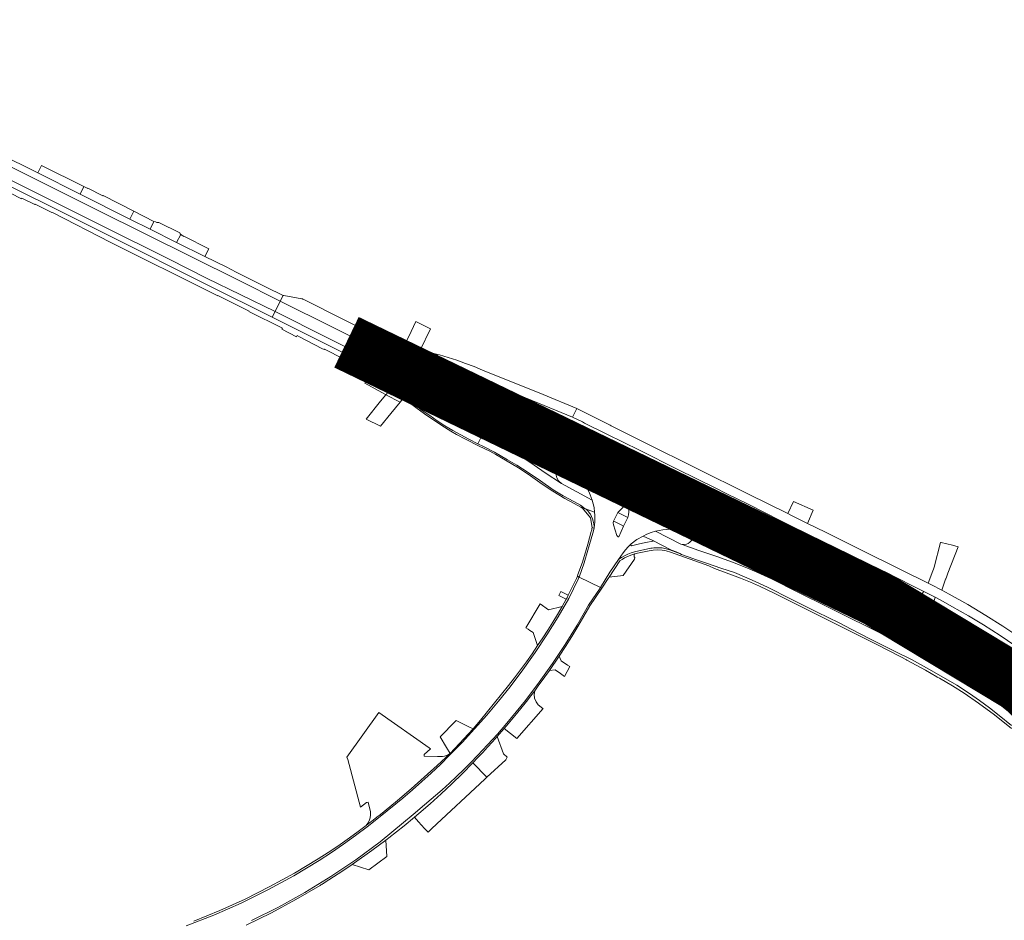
# Model space of a CAD drawing. Header units: metres. Extents: x 166325 to 190320, y 381923 to 404576.
# Tile 644 of 656: x 170882 to 171145, y 400558 to 400798. Entities that reach past the tile are written whole.
import ezdxf

# ---------------------------------------------------------------- set-up
doc = ezdxf.new("R2010")
doc.units = ezdxf.units.M
for name, color, linetype, lineweight in [('B-WE-VH-VERHARDING_ASFALT-GV', 8, 'Continuous', 18), ('B-WE-VH-VERHARDING_BETON-GV', 8, 'Continuous', 18), ('B-WE-VH-VERHARDING_BETONSTRAATSTEEN-GV', 8, 'Continuous', 18), ('B-WE-VH-VERHARDING_N-WEG', 8, 'Continuous', 18), ('B-WE-VH-VERHARDING_STRAATBAKSTEEN-GV', 8, 'Continuous', 18)]:
    doc.layers.add(name, color=color, linetype=linetype, lineweight=lineweight)

msp = doc.modelspace()

# ---------------------------------------------------------------- linework, layer by layer
at = {"layer": 'B-WE-VH-VERHARDING_ASFALT-GV', "flags": 128}
for points in [[(171048.016, 400680.989), (171031.304, 400689.327), (171029.062, 400690.372), (171020.053, 400694.311), (170995.114, 400704.363), (170994.822, 400704.488), (170994.537, 400704.628), (170994.259, 400704.783), (170993.989, 400704.95), (170993.728, 400705.132), (170993.136, 400705.648), (170993.02, 400705.812), (170992.974, 400706.008), (170993.002, 400706.206), (170993.101, 400706.381), (170993.258, 400706.507), (170993.449, 400706.567), (170980.474, 400709.094), (170951.939, 400723.28), (170950.553, 400720.514), (170978.588, 400706.422), (170985.38, 400700.831), (170989.402, 400697.595), (170989.283, 400697.749), (170989.228, 400697.936), (170989.245, 400698.13), (170989.332, 400698.304), (170989.476, 400698.435), (170989.657, 400698.505), (170989.852, 400698.503), (170990.033, 400698.431), (171007.766, 400689.331), (171024.474, 400680.98), (171026.713, 400679.866), (171028.448, 400679.003), (171045.157, 400670.066), (171049.974, 400680.009)], [(170980.043, 400712.93), (170978.828, 400713.456), (170977.632, 400714.027), (170969.249, 400718.22), (170958.088, 400723.802), (170958.012, 400723.834), (170957.935, 400723.861), (170957.856, 400723.883), (170957.775, 400723.901), (170957.694, 400723.914), (170952.925, 400724.796), (170952.766, 400724.816), (170952.698, 400724.81), (170951.939, 400723.28), (170980.474, 400709.094), (170993.449, 400706.567), (170994.041, 400709.058), (170989.365, 400710.209), (170985.123, 400711.252), (170985.114, 400711.252), (170983.793, 400711.62), (170982.527, 400712.011), (170981.277, 400712.448)], [(170950.553, 400720.514), (170949.805, 400718.992), (170969.587, 400709.105), (170974.667, 400706.561), (170974.726, 400706.531), (170974.782, 400706.496), (170974.836, 400706.458), (170974.887, 400706.416), (170974.935, 400706.37), (170976.438, 400705.124), (170982.015, 400700.5), (170985.215, 400697.846), (170986.055, 400697.125), (170987.739, 400695.767), (170989.402, 400697.595), (170985.38, 400700.831), (170978.588, 400706.422)], [(171003.753, 400705.791), (171001.463, 400706.666), (170999.153, 400707.485), (170996.823, 400708.247), (170994.475, 400708.951), (170994.041, 400709.058), (170993.449, 400706.567), (170993.65, 400706.552), (170994.61, 400706.308), (170996.732, 400705.626), (170998.842, 400704.907), (171000.939, 400704.15), (171003.022, 400703.356), (171005.091, 400702.526), (171020.996, 400696.052), (171030.033, 400692.321), (171031.158, 400694.622), (171022.2, 400698.314), (171006.021, 400704.86)], [(170996.286, 400692.87), (170994.227, 400694.193), (170992.201, 400695.566), (170990.21, 400696.99), (170990.168, 400696.93), (170989.402, 400697.595), (170987.739, 400695.767), (170987.955, 400695.593), (170989.898, 400694.115), (170991.881, 400692.692), (170993.903, 400691.326), (170995.963, 400690.017), (170998.059, 400688.766), (171000.189, 400687.574), (171002.352, 400686.443), (171004.732, 400685.141), (171005.925, 400687.47), (171002.654, 400689.218), (171000.501, 400690.382), (170998.378, 400691.6)], [(171032.611, 400684.529), (171037.291, 400680.202), (171037.399, 400680.072), (171037.47, 400679.931), (171037.539, 400679.806), (171037.559, 400679.558), (171037.518, 400679.278), (171037.316, 400678.933), (171037.037, 400678.764), (171036.631, 400678.788), (171028.216, 400682.939), (171025.964, 400684.05), (171011.507, 400691.373), (171011.289, 400691.517), (171011.113, 400691.711), (171010.992, 400691.943), (171010.932, 400692.198), (171010.938, 400692.46), (171011.01, 400692.712), (171011.161, 400693.043), (171011.288, 400693.273), (171011.472, 400693.462), (171011.699, 400693.595), (171011.953, 400693.664), (171012.217, 400693.663), (171012.47, 400693.593), (171023.616, 400689.145), (171026.363, 400687.988), (171027.617, 400687.378), (171029.87, 400686.252), (171030.376, 400685.979), (171030.683, 400685.81), (171031.034, 400685.617), (171031.778, 400685.138), (171032.234, 400684.813)], [(171042.947, 400655.163), (171043.563, 400656.028), (171044.225, 400656.86), (171044.93, 400657.655), (171045.676, 400658.412), (171047.196, 400659.598), (171048.943, 400660.494), (171049.941, 400661.011), (171051.036, 400661.483), (171052.244, 400661.789), (171054.19, 400662.148), (171056.339, 400662.358), (171058.263, 400662.213), (171060.121, 400661.761), (171061.499, 400661.325), (171045.157, 400670.066), (171028.448, 400679.003), (171029.916, 400678.046), (171030.806, 400677.321), (171031.518, 400676.68), (171032.222, 400675.881), (171033.134, 400674.667), (171033.884, 400673.386), (171034.396, 400672.419), (171034.731, 400671.551), (171035.265, 400670.147), (171035.86, 400668.132), (171035.907, 400666.92), (171035.985, 400666.065), (171036.016, 400665.208), (171036, 400664.35), (171035.937, 400663.494), (171035.828, 400662.643), (171035.449, 400661.296), (171034.17, 400656.738), (171033.151, 400653.413), (171031.801, 400649.572), (171037.502, 400646.761), (171040.051, 400650.845), (171042.377, 400654.266)], [(171041.013, 400664.503), (171042.12, 400666.792), (171043.489, 400668.128), (171043.896, 400668.348), (171044.066, 400668.383), (171044.343, 400668.353), (171044.624, 400668.262), (171044.805, 400668.109), (171044.956, 400667.884), (171045.095, 400667.566), (171045.066, 400666.955), (171044.991, 400666.231), (171044.849, 400665.523), (171043.694, 400663.15), (171042.418, 400660.282), (171042.285, 400660.315), (171042.162, 400660.374), (171042.053, 400660.457), (171041.963, 400660.56), (171041.895, 400660.679), (171040.976, 400663.52), (171040.937, 400664.048)], [(171064.857, 400664.773), (171057.481, 400668.447), (171057.302, 400668.59), (171057.155, 400668.792), (171057.086, 400668.982), (171057.067, 400669.296), (171057.138, 400669.603), (171057.326, 400669.853), (171057.674, 400670.071), (171058.026, 400670.129), (171058.797, 400670.003), (171060.515, 400669.688), (171062.247, 400669.39), (171063.918, 400669.002), (171065.215, 400668.571), (171066.049, 400668.205), (171066.504, 400667.969), (171068.794, 400666.861), (171083.363, 400659.612), (171083.717, 400659.324), (171083.932, 400658.985), (171084.039, 400658.689), (171084.081, 400658.372), (171083.961, 400657.912), (171083.745, 400657.381), (171083.416, 400656.861), (171083.153, 400656.571), (171082.743, 400656.362), (171082.344, 400656.31), (171081.773, 400656.374), (171067.095, 400663.658)]]:
    msp.add_lwpolyline(points, close=True, dxfattribs=at)
msp.add_lwpolyline([(171145.634, 400627.818), (171140.304, 400631.403), (171136.233, 400633.834), (171131.289, 400636.671), (171128.876, 400638.02), (171127.338, 400638.879), (171125.218, 400640.045), (171123.448, 400641.019), (171122.706, 400641.396), (171119.467, 400643.04), (171118.543, 400643.509), (171113.214, 400646.256), (171108.973, 400648.418), (171107.053, 400649.472), (171104.8, 400650.762), (171101.993, 400652.398), (171098.352, 400654.603), (171094.047, 400657.344), (171093.059, 400657.923), (171090.977, 400659.146), (171088.378, 400660.737), (171086.229, 400661.939), (171086.095, 400662.014), (171084.191, 400663.008), (171082.034, 400664.024), (171081.27, 400664.415), (171070.23, 400669.948), (171067.924, 400671.023), (171049.974, 400680.009), (171045.157, 400670.066), (171061.499, 400661.325), (171062.833, 400660.77), (171065.124, 400659.899), (171068.564, 400658.639), (171070.121, 400658.045), (171071.424, 400657.548), (171072.802, 400656.927), (171075.056, 400655.827), (171078.254, 400654.277), (171080.704, 400653.092), (171081.563, 400652.693), (171082.025, 400652.477), (171082.872, 400652.083), (171083.625, 400651.758), (171086.882, 400650.476), (171090.474, 400649.094), (171095.276, 400647.283), (171098.782, 400645.874), (171101.255, 400644.799), (171103.302, 400643.881), (171105.215, 400642.974), (171109.193, 400640.966), (171113.525, 400638.814), (171116.749, 400637.208), (171116.872, 400637.147), (171119.305, 400635.805), (171119.614, 400635.642), (171122.221, 400634.268), (171123.146, 400633.781), (171127.15, 400631.498), (171128.562, 400630.687), (171131.144, 400629.204), (171134.843, 400626.86), (171138.06, 400624.752), (171141.443, 400622.396), (171142.859, 400621.39), (171145.418, 400619.57), (171148.961, 400616.874)], dxfattribs=at)
at = {"layer": 'B-WE-VH-VERHARDING_BETON-GV', "flags": 128}
for points in [[(171148.234, 400634.283), (171145, 400636.483), (171140.525, 400639.286), (171135.715, 400642.238), (171130.65, 400645.019), (171128.693, 400646.042), (171125.967, 400647.467), (171125.05, 400647.947), (171123.676, 400648.665), (171119.134, 400650.899), (171113.934, 400653.468), (171110.84, 400654.996), (171097.659, 400661.538), (171092.873, 400663.92), (171088.758, 400665.968), (171087.556, 400666.562), (171077.06, 400671.752), (171063.065, 400678.679), (171049.475, 400685.443), (171041.438, 400689.442), (171040.401, 400690.004), (171040.09, 400690.172), (171031.158, 400694.622), (171030.033, 400692.321), (171032.675, 400691.004), (171033.285, 400690.703), (171039.205, 400687.785), (171047.934, 400683.473), (171058.229, 400678.344), (171068.143, 400673.393), (171071.293, 400671.842), (171077.006, 400669.027), (171085.559, 400664.714), (171088.212, 400663.369), (171093.106, 400660.943), (171104.073, 400655.619), (171115.142, 400650.166), (171122.894, 400646.271), (171123.879, 400645.756), (171124.791, 400645.279), (171126.908, 400644.172), (171128.419, 400643.381), (171131.418, 400641.74), (171135.853, 400639.208), (171138.51, 400637.602), (171139.858, 400636.788), (171144.272, 400633.958), (171148.212, 400631.265)], [(171148.253, 400612.335), (171143.402, 400616.103), (171140.648, 400618.133), (171137.894, 400620.163), (171134.015, 400622.765), (171129.396, 400625.463), (171124.549, 400628.137), (171122.92, 400629.036), (171119.814, 400630.671), (171118.607, 400631.296), (171117.576, 400631.83), (171115.415, 400632.949), (171109.154, 400636.162), (171103.479, 400638.982), (171098.388, 400641.504), (171090.236, 400645.496), (171083.188, 400649.12), (171079.335, 400650.891), (171076.14, 400652.256), (171072.786, 400653.547), (171068.586, 400655.054), (171063.804, 400656.658), (171059.309, 400658.287), (171059.011, 400658.37), (171052.244, 400661.789), (171051.036, 400661.483), (171049.941, 400661.011), (171048.943, 400660.494), (171048.963, 400660.485), (171051.546, 400659.354), (171056.508, 400656.796), (171057.71, 400656.289), (171058.724, 400655.833), (171059.196, 400655.621), (171060.923, 400654.941), (171063.171, 400654.187), (171065.838, 400653.282), (171069.682, 400651.984), (171073.329, 400650.759), (171078.028, 400648.757), (171082.164, 400646.866), (171088.469, 400643.688), (171095.439, 400640.197), (171101.253, 400637.305), (171104.532, 400635.637), (171109.684, 400633.017), (171115.572, 400630.065), (171116.435, 400629.631), (171120.622, 400627.526), (171124.673, 400625.3), (171128.56, 400623.13), (171132.704, 400620.663), (171136.127, 400618.43), (171138.762, 400616.595), (171141.425, 400614.66), (171144.078, 400612.571), (171147.387, 400609.942)]]:
    msp.add_lwpolyline(points, dxfattribs=at)
msp.add_lwpolyline([(171012.47, 400693.593), (171012.217, 400693.663), (171011.953, 400693.664), (171011.699, 400693.595), (171011.472, 400693.462), (171011.288, 400693.273), (171011.161, 400693.043), (171011.01, 400692.712), (171010.938, 400692.46), (171010.932, 400692.198), (171010.992, 400691.943), (171011.113, 400691.711), (171011.289, 400691.517), (171011.507, 400691.373), (171025.964, 400684.05), (171027.617, 400687.378), (171026.363, 400687.988), (171023.616, 400689.145)], close=True, dxfattribs=at)
at = {"layer": 'B-WE-VH-VERHARDING_BETONSTRAATSTEEN-GV', "flags": 128}
for points in [[(170801.231, 400798.483), (170799.721, 400795.6), (170817.52, 400786.792), (170832.275, 400779.397), (170852.763, 400769.196), (170877.826, 400756.693), (170904.537, 400743.337), (170922.268, 400734.529), (170932.27, 400729.47), (170950.553, 400720.514), (170951.939, 400723.28), (170940.97, 400728.769), (170903.115, 400747.597)], [(170799.721, 400795.6), (170798.991, 400794.206), (170818.057, 400784.711), (170840.124, 400773.699), (170866.979, 400760.321), (170906.533, 400740.604), (170932.427, 400727.678), (170949.805, 400718.992), (170950.553, 400720.514), (170932.27, 400729.47), (170922.268, 400734.529), (170904.537, 400743.337), (170877.826, 400756.693), (170852.763, 400769.196), (170832.275, 400779.397), (170817.52, 400786.792)], [(170986.954, 400715.22), (170985.46, 400712.054), (170985.123, 400711.252), (170989.365, 400710.209), (170992.06, 400715.93), (170988.18, 400717.819)], [(170976.438, 400705.124), (170975.954, 400704.16), (170974.544, 400701.353), (170980.065, 400698.326), (170980.16, 400698.278), (170980.236, 400698.369), (170982.015, 400700.5)], [(170982.015, 400700.5), (170980.236, 400698.369), (170980.16, 400698.278), (170984, 400696.329), (170984.894, 400697.445), (170985.215, 400697.846)], [(171005.925, 400687.47), (171004.732, 400685.141), (171006.284, 400684.439), (171009.184, 400682.964), (171012.665, 400680.919), (171015.151, 400679.431), (171018.234, 400677.465), (171021.456, 400675.24), (171024.844, 400672.889), (171027.525, 400671.279), (171030.371, 400669.769), (171032.179, 400668.774), (171033.407, 400667.829), (171033.56, 400667.774), (171033.667, 400667.734), (171034.211, 400667.537), (171035.907, 400666.92), (171035.86, 400668.132), (171035.265, 400670.147), (171027.133, 400674.568), (171022.735, 400677.42), (171019.782, 400679.503), (171017.567, 400680.989), (171015.313, 400682.417), (171013.022, 400683.784), (171010.695, 400685.09), (171008.335, 400686.335)], [(171032.611, 400684.529), (171032.234, 400684.813), (171031.778, 400685.138), (171031.034, 400685.617), (171030.683, 400685.81), (171030.376, 400685.979), (171029.87, 400686.252), (171028.216, 400682.939), (171036.631, 400678.788), (171037.037, 400678.764), (171037.316, 400678.933), (171037.518, 400679.278), (171037.559, 400679.558), (171037.539, 400679.806), (171037.47, 400679.931), (171037.399, 400680.072), (171037.291, 400680.202)], [(171032.222, 400675.881), (171031.518, 400676.68), (171030.806, 400677.321), (171029.916, 400678.046), (171028.448, 400679.003), (171026.713, 400679.866), (171025.683, 400677.657), (171025.634, 400677.185), (171025.693, 400676.753), (171025.856, 400676.114), (171026.32, 400675.266), (171027.133, 400674.568), (171035.265, 400670.147), (171034.731, 400671.551), (171034.396, 400672.419), (171033.884, 400673.386), (171033.134, 400674.667)], [(171045.095, 400667.566), (171044.956, 400667.884), (171044.805, 400668.109), (171044.624, 400668.262), (171044.343, 400668.353), (171044.066, 400668.383), (171043.896, 400668.348), (171043.489, 400668.128), (171042.12, 400666.792), (171044.849, 400665.523), (171044.991, 400666.231), (171045.066, 400666.955)], [(171063.918, 400669.002), (171062.247, 400669.39), (171060.515, 400669.688), (171058.797, 400670.003), (171058.026, 400670.129), (171057.674, 400670.071), (171057.326, 400669.853), (171057.138, 400669.603), (171057.067, 400669.296), (171057.086, 400668.982), (171057.155, 400668.792), (171057.302, 400668.59), (171057.481, 400668.447), (171064.857, 400664.773), (171066.504, 400667.969), (171066.049, 400668.205), (171065.215, 400668.571)], [(171087.556, 400666.562), (171088.758, 400665.968), (171092.873, 400663.92), (171094.368, 400667.427), (171089.13, 400669.769)], [(171068.794, 400666.861), (171067.095, 400663.658), (171081.773, 400656.374), (171082.344, 400656.31), (171082.743, 400656.362), (171083.153, 400656.571), (171083.416, 400656.861), (171083.745, 400657.381), (171083.961, 400657.912), (171084.081, 400658.372), (171084.039, 400658.689), (171083.932, 400658.985), (171083.717, 400659.324), (171083.363, 400659.612)], [(171034.17, 400656.738), (171035.449, 400661.296), (171035.828, 400662.643), (171035.459, 400662.749), (171035.258, 400662.806), (171035.237, 400662.588), (171035.208, 400662.371), (171035.17, 400662.155), (171035.124, 400661.94), (171035.069, 400661.728), (171034.113, 400658.368), (171033.69, 400656.88), (171032.676, 400653.569), (171031.5, 400650.223), (171031.35, 400649.795), (171031.801, 400649.572), (171033.151, 400653.413)], [(171043.694, 400663.15), (171042.838, 400663.582), (171041.27, 400664.373), (171041.013, 400664.503), (171040.937, 400664.048), (171040.976, 400663.52), (171041.895, 400660.679), (171041.963, 400660.56), (171042.053, 400660.457), (171042.162, 400660.374), (171042.285, 400660.315), (171042.418, 400660.282)], [(171085.559, 400664.714), (171084.741, 400664.214), (171084.367, 400664.064), (171084.063, 400663.983), (171083.486, 400663.901), (171082.755, 400663.944), (171082.034, 400664.024), (171084.191, 400663.008), (171086.095, 400662.014), (171086.229, 400661.939), (171088.378, 400660.737), (171090.977, 400659.146), (171093.059, 400657.923), (171093.1, 400658.141), (171093.156, 400658.589), (171093.18, 400659.27), (171093.118, 400660.061), (171093.106, 400660.943), (171088.212, 400663.369)], [(171051.569, 400659.166), (171051.561, 400659.231), (171051.546, 400659.354), (171048.963, 400660.485), (171048.943, 400660.494), (171047.196, 400659.598), (171045.676, 400658.412), (171045.608, 400658.308), (171045.591, 400658.21), (171045.611, 400658.113), (171045.665, 400658.03), (171045.745, 400657.971), (171045.841, 400657.946), (171047.607, 400658.397), (171049.556, 400658.831)], [(171061.499, 400661.325), (171060.121, 400661.761), (171058.263, 400662.213), (171056.339, 400662.358), (171054.19, 400662.148), (171052.244, 400661.789), (171059.011, 400658.37), (171059.309, 400658.287), (171059.509, 400658.262), (171059.88, 400658.232), (171060.468, 400658.332), (171060.921, 400658.571), (171061.389, 400658.882), (171061.786, 400659.226), (171062.153, 400659.673), (171062.474, 400660.12), (171062.833, 400660.77)], [(171125.05, 400647.947), (171125.967, 400647.467), (171128.693, 400646.042), (171129.742, 400648.989), (171129.79, 400649.123), (171129.932, 400649.52), (171130.308, 400650.575), (171133.115, 400657.679), (171131.575, 400658.05), (171128.558, 400658.777), (171128.383, 400658.819), (171126.693, 400652.208), (171126.487, 400651.676), (171126.32, 400651.241)], [(171046.571, 400654.38), (171046.684, 400654.826), (171046.564, 400654.992), (171046.5, 400655.186), (171046.499, 400655.391), (171046.56, 400655.586), (171046.678, 400655.753), (171045.89, 400655.519), (171045.213, 400655.282), (171044.554, 400654.999), (171043.916, 400654.672), (171043.301, 400654.303), (171042.713, 400653.893), (171039.833, 400649.501), (171043.6, 400649.974)], [(171028.925, 400644.709), (171026.907, 400645.741), (171026.366, 400644.653), (171028.373, 400643.648), (171028.588, 400644.026)], [(171126.908, 400644.172), (171124.791, 400645.279), (171123.879, 400645.756), (171123.432, 400645.221), (171122.549, 400644.507), (171121.608, 400643.966), (171119.614, 400643.104), (171119.467, 400643.04), (171122.706, 400641.396), (171123.448, 400641.019), (171125.218, 400640.045), (171127.338, 400638.879), (171128.876, 400638.02), (171127.304, 400639.417), (171126.706, 400640.373), (171126.399, 400641.363), (171126.321, 400641.924), (171126.316, 400642.363), (171126.556, 400642.969)], [(171027.284, 400641.735), (171023.67, 400640.833), (171021.432, 400642.394), (171017.56, 400636.022), (171018.162, 400635.631), (171018.657, 400635.31), (171019.54, 400634.737), (171020.73, 400631.251), (171022.098, 400633.312), (171023.437, 400635.391), (171024.748, 400637.488), (171026.031, 400639.603)], [(171123.146, 400633.781), (171122.221, 400634.268), (171119.614, 400635.642), (171119.305, 400635.805), (171116.872, 400637.147), (171116.749, 400637.208), (171116.57, 400636.829), (171116.748, 400636.739), (171118.607, 400631.296), (171119.814, 400630.671), (171122.92, 400629.036), (171124.549, 400628.137), (171125.486, 400629.883), (171128.116, 400630.513), (171128.423, 400630.422), (171128.562, 400630.687), (171127.15, 400631.498)], [(171029.325, 400625.642), (171028.728, 400626.048), (171027.047, 400627.19), (171026.485, 400628.418), (171023.862, 400624.578), (171025.385, 400624.752), (171026.836, 400623.766), (171027.921, 400623.029)], [(171022.249, 400614.44), (171022.124, 400614.498), (171022.001, 400614.56), (171021.881, 400614.626), (171021.763, 400614.696), (171021.647, 400614.77), (171020.879, 400615.429), (171020.295, 400616.256), (171019.932, 400617.201), (171019.812, 400618.206), (171019.942, 400619.21), (171018.913, 400617.842), (171017.767, 400616.368), (171015.117, 400613.069), (171012.402, 400609.824), (171011.787, 400609.117), (171015.199, 400606.463)], [(170997.371, 400602.443), (170996.904, 400602.151), (170996.406, 400601.918), (170995.883, 400601.747), (170995.343, 400601.639), (170994.794, 400601.598), (170993.931, 400601.616), (170990.4, 400601.689), (170990.372, 400602.173), (170992.077, 400603.696), (170991.754, 400603.924), (170978.293, 400613.403), (170969.72, 400601.481), (170970.056, 400600.866), (170973.377, 400588.106), (170975.01, 400589.367), (170975.463, 400589.47), (170976.029, 400586.835), (170976.074, 400586.038), (170975.975, 400585.246), (170975.735, 400584.485), (170975.363, 400583.778), (170974.871, 400583.15), (170975.844, 400583.888), (170976.812, 400584.631), (170977.775, 400585.38), (170978.734, 400586.135), (170979.689, 400586.896), (170983.312, 400589.905), (170986.893, 400592.965), (170990.43, 400596.075), (170993.923, 400599.235)], [(171003.527, 400609.007), (171002.355, 400609.571), (170998.935, 400611.215), (170998.791, 400611.043), (170994.678, 400606.882), (170996.409, 400604.03), (170997.371, 400602.443)], [(171012.629, 400601.415), (171011.603, 400602.354), (171009.903, 400606.951), (171008.63, 400605.527), (171007.344, 400604.114), (171006.046, 400602.713), (171004.735, 400601.323), (171003.411, 400599.946), (171007.183, 400596.094), (171012.189, 400600.768)], [(171006.647, 400595.593), (171007.183, 400596.094), (171003.411, 400599.946), (171000.63, 400597.131), (170997.796, 400594.369), (170994.911, 400591.661), (170991.976, 400589.007), (170988.991, 400586.409), (170987.794, 400585.412), (170988.913, 400584.178), (170990.54, 400582.382), (170991.438, 400581.392), (170992.483, 400582.368)], [(170980.408, 400574.883), (170980.198, 400579.308), (170976.441, 400576.485), (170971.817, 400573.2), (170971.194, 400572.778), (170975.587, 400571.335)]]:
    msp.add_lwpolyline(points, close=True, dxfattribs=at)
for points in [[(170801.231, 400798.483), (170903.115, 400747.597), (170940.97, 400728.769), (170951.939, 400723.28), (170952.698, 400724.81), (170952.537, 400724.892), (170948.387, 400726.976), (170940.2, 400731.063), (170937.472, 400732.425), (170931.817, 400735.242), (170924.275, 400739), (170917.158, 400742.546), (170911.806, 400745.227), (170898.473, 400751.873), (170887.139, 400757.537), (170876.511, 400762.839)], [(171147.387, 400609.942), (171144.078, 400612.571), (171141.425, 400614.66), (171138.762, 400616.595), (171136.127, 400618.43), (171132.704, 400620.663), (171128.56, 400623.13), (171124.673, 400625.3), (171120.622, 400627.526), (171116.435, 400629.631), (171115.572, 400630.065), (171109.684, 400633.017), (171104.532, 400635.637), (171101.253, 400637.305), (171095.439, 400640.197), (171088.469, 400643.688), (171082.164, 400646.866), (171078.028, 400648.757), (171073.329, 400650.759), (171069.682, 400651.984), (171065.838, 400653.282), (171063.171, 400654.187), (171060.923, 400654.941), (171059.196, 400655.621), (171058.724, 400655.833), (171058.231, 400656.004), (171056.019, 400656.87), (171054.682, 400657.23), (171054.324, 400657.291), (171053.965, 400657.341), (171053.604, 400657.378), (171053.242, 400657.404), (171052.879, 400657.417), (171052.502, 400657.404), (171052.126, 400657.384), (171051.75, 400657.358), (171051.374, 400657.327), (171050.999, 400657.289), (171046.592, 400656.291), (171045.694, 400656.013), (171044.818, 400655.67), (171043.971, 400655.262), (171043.155, 400654.794), (171042.377, 400654.266), (171040.051, 400650.845), (171037.502, 400646.761), (171037.858, 400646.585), (171037.9, 400646.647), (171039.597, 400649.207), (171039.833, 400649.501), (171042.713, 400653.893), (171043.301, 400654.303), (171043.916, 400654.672), (171044.554, 400654.999), (171045.213, 400655.282), (171045.89, 400655.519), (171046.678, 400655.753), (171047.38, 400655.962), (171050.484, 400656.61), (171051.635, 400656.785), (171052.799, 400656.834), (171053.961, 400656.756), (171055.108, 400656.551), (171056.225, 400656.222), (171066.491, 400652.57), (171067.959, 400651.855), (171074.924, 400649.306), (171077.591, 400648.24), (171079.983, 400647.147), (171083.898, 400645.294), (171098.86, 400637.795), (171104.259, 400635.095), (171111.181, 400631.632), (171117.746, 400628.227), (171119.258, 400627.443), (171119.357, 400627.39), (171124.358, 400624.68), (171127.4, 400622.927), (171127.522, 400622.861), (171128.088, 400622.556), (171131.605, 400620.497), (171134.733, 400618.524), (171138.526, 400615.918), (171142.83, 400612.76), (171147.373, 400609.088)], [(170926.855, 400556.354), (170934.235, 400559.264), (170941.489, 400562.474), (170948.605, 400565.978), (170955.572, 400569.771), (170962.378, 400573.846), (170965.651, 400575.987), (170968.876, 400578.202), (170972.049, 400580.488), (170975.171, 400582.845), (170978.239, 400585.271), (170978.672, 400585.622), (170984.73, 400590.54), (170987.298, 400592.703), (170989.822, 400594.918), (170992.299, 400597.185), (170994.729, 400599.502), (170997.111, 400601.869), (171000.532, 400605.389), (171003.868, 400608.989), (171007.117, 400612.667), (171010.277, 400616.422), (171013.347, 400620.252), (171016.774, 400624.763), (171020.06, 400629.379), (171023.2, 400634.094), (171026.193, 400638.904), (171029.036, 400643.805), (171031.594, 400648.982), (171031.748, 400649.42), (171031.801, 400649.572), (171031.35, 400649.795), (171031.132, 400649.176), (171028.925, 400644.709), (171028.588, 400644.026), (171028.373, 400643.648), (171027.284, 400641.735), (171026.031, 400639.603), (171024.748, 400637.488), (171023.437, 400635.391), (171022.098, 400633.312), (171020.73, 400631.251), (171019.237, 400629.068), (171017.712, 400626.907), (171016.156, 400624.769), (171014.57, 400622.653), (171012.953, 400620.56), (171011.076, 400618.242), (171009.195, 400615.928), (171007.31, 400613.618), (171005.421, 400611.311), (171003.527, 400609.007), (170997.371, 400602.443), (170993.923, 400599.235), (170990.43, 400596.075), (170986.893, 400592.965), (170983.312, 400589.905), (170979.689, 400586.896), (170978.734, 400586.135), (170977.775, 400585.38), (170976.812, 400584.631), (170975.844, 400583.888), (170974.871, 400583.15), (170972.373, 400581.297), (170969.848, 400579.482), (170967.295, 400577.705), (170964.715, 400575.967), (170962.11, 400574.268), (170955.731, 400570.438), (170949.21, 400566.857), (170942.555, 400563.53), (170935.778, 400560.461), (170928.887, 400557.655)], [(170944.264, 400557.787), (170951.495, 400561.397), (170958.562, 400565.318), (170965.451, 400569.543), (170972.151, 400574.063), (170978.647, 400578.871), (170984.928, 400583.957), (170987.459, 400586.138), (170990.487, 400588.748), (170995.18, 400592.755), (170997.14, 400594.518), (170999.073, 400596.312), (171000.978, 400598.135), (171002.854, 400599.988), (171004.701, 400601.869), (171007.36, 400604.723), (171009.965, 400607.625), (171012.516, 400610.576), (171015.013, 400613.572), (171017.453, 400616.615), (171021.144, 400621.476), (171024.676, 400626.453), (171028.045, 400631.542), (171031.248, 400636.737), (171034.281, 400642.033), (171037.423, 400646.634), (171037.502, 400646.761), (171031.801, 400649.572), (171031.748, 400649.42), (171031.594, 400648.982), (171029.036, 400643.805), (171026.193, 400638.904), (171023.2, 400634.094), (171020.06, 400629.379), (171016.774, 400624.763), (171013.347, 400620.252), (171010.277, 400616.422), (171007.117, 400612.667), (171003.868, 400608.989), (171000.532, 400605.389), (170997.111, 400601.869), (170994.729, 400599.502), (170992.299, 400597.185), (170989.822, 400594.918), (170987.298, 400592.703), (170984.73, 400590.54), (170978.672, 400585.622), (170978.239, 400585.271), (170975.171, 400582.845), (170972.049, 400580.488), (170968.876, 400578.202), (170965.651, 400575.987), (170962.378, 400573.846), (170955.572, 400569.771), (170948.605, 400565.978), (170941.489, 400562.474), (170934.235, 400559.264), (170926.855, 400556.354)], [(170942.872, 400556.603), (170949.582, 400559.858), (170956.156, 400563.382), (170962.582, 400567.167), (170962.804, 400567.303), (170963.025, 400567.44), (170963.247, 400567.578), (170963.467, 400567.716), (170963.688, 400567.854), (170968.704, 400571.091), (170971.194, 400572.778), (170971.817, 400573.2), (170976.441, 400576.485), (170980.198, 400579.308), (170980.493, 400579.531), (170980.974, 400579.892), (170985.023, 400583.102), (170987.794, 400585.412), (170988.991, 400586.409), (170991.976, 400589.007), (170994.911, 400591.661), (170997.796, 400594.369), (171000.63, 400597.131), (171003.411, 400599.946), (171004.735, 400601.323), (171006.046, 400602.713), (171007.344, 400604.114), (171008.63, 400605.527), (171009.903, 400606.951), (171011.787, 400609.117), (171012.402, 400609.824), (171015.117, 400613.069), (171017.767, 400616.368), (171018.913, 400617.842), (171019.942, 400619.21), (171020.911, 400620.5), (171021.425, 400621.183), (171023.862, 400624.578), (171026.485, 400628.418), (171028.203, 400631.048), (171029.877, 400633.705), (171031.507, 400636.39), (171033.091, 400639.102), (171034.631, 400641.84), (171037.858, 400646.585), (171037.502, 400646.761), (171037.423, 400646.634), (171034.281, 400642.033), (171031.248, 400636.737), (171028.045, 400631.542), (171024.676, 400626.453), (171021.144, 400621.476), (171017.453, 400616.615), (171015.013, 400613.572), (171012.516, 400610.576), (171009.965, 400607.625), (171007.36, 400604.723), (171004.701, 400601.869), (171002.854, 400599.988), (171000.978, 400598.135), (170999.073, 400596.312), (170997.14, 400594.518), (170995.18, 400592.755), (170990.487, 400588.748), (170987.459, 400586.138), (170984.928, 400583.957), (170978.647, 400578.871), (170972.151, 400574.063), (170965.451, 400569.543), (170958.562, 400565.318), (170951.495, 400561.397), (170944.264, 400557.787)]]:
    msp.add_lwpolyline(points, dxfattribs=at)
at = {"layer": 'B-WE-VH-VERHARDING_N-WEG', "const_width": 15, "flags": 128}
msp.add_lwpolyline([(173453.188, 398438.797), (173413.568, 398474.865), (173371.641, 398520.865), (173305.872, 398617.876), (173277.719, 398660.529), (173210.923, 398748.559), (173113.661, 398855.093), (172861.828, 399116.306), (172681.023, 399288.642), (172610.903, 399348.55), (172406.916, 399497.704), (171891.191, 399868), (171559.294, 400108.807), (171535.188, 400130.123), (171464.786, 400206.138), (171431.081, 400243.302), (171407.048, 400274.952), (171392.346, 400303.775), (171330.906, 400417.844), (171304.894, 400470.122), (171281.992, 400494.707), (171149.856, 400620.613), (171111.403, 400643.785), (170969.651, 400712.311)], dxfattribs=at)
at = {"layer": 'B-WE-VH-VERHARDING_STRAATBAKSTEEN-GV', "flags": 128}
msp.add_lwpolyline([(170876.892, 400753.64), (170882.847, 400750.644), (170882.936, 400750.838), (170886.379, 400749.131), (170886.429, 400749.207), (170890.876, 400747.001), (170891.046, 400746.986), (170891.298, 400746.918), (170906.505, 400739.025), (170916.66, 400733.969), (170923.475, 400730.566), (170923.494, 400730.593), (170931.336, 400726.696), (170935.272, 400724.709), (170935.318, 400724.804), (170943.624, 400720.649), (170943.586, 400720.565), (170952.526, 400716.11), (170952.367, 400715.834), (170956.335, 400713.792), (170956.469, 400714.072), (170957.104, 400713.757), (170963.026, 400710.677), (170963.683, 400710.347), (170963.733, 400710.431), (170968.827, 400707.908), (170968.912, 400708.069), (170974.286, 400705.392), (170975.954, 400704.16), (170976.438, 400705.124), (170974.935, 400706.37), (170974.887, 400706.416), (170974.836, 400706.458), (170974.782, 400706.496), (170974.726, 400706.531), (170974.667, 400706.561), (170969.587, 400709.105), (170949.805, 400718.992), (170932.427, 400727.678), (170906.533, 400740.604), (170866.979, 400760.321)], dxfattribs=at)
for points in [[(170888.185, 400759.554), (170887.139, 400757.537), (170898.473, 400751.873), (170899.507, 400753.9)], [(170899.507, 400753.9), (170898.473, 400751.873), (170911.806, 400745.227), (170912.866, 400747.309), (170904.611, 400751.508), (170904.588, 400751.453), (170900.581, 400753.45), (170900.51, 400753.371)], [(170912.866, 400747.309), (170911.806, 400745.227), (170917.158, 400742.546), (170918.212, 400744.6)], [(170918.212, 400744.6), (170917.158, 400742.546), (170924.275, 400739), (170925.364, 400741.123), (170925.221, 400741.302), (170925.102, 400741.497), (170919.515, 400744.282), (170919.325, 400744.269), (170919.135, 400744.279), (170918.947, 400744.31), (170918.763, 400744.362), (170918.587, 400744.435)], [(170925.364, 400741.123), (170924.275, 400739), (170931.817, 400735.242), (170932.874, 400737.302), (170926.194, 400740.645), (170926.162, 400740.594), (170925.909, 400740.713), (170925.711, 400740.827), (170925.528, 400740.964)], [(170984, 400696.329), (170980.16, 400698.278), (170978.745, 400696.582), (170974.881, 400691.771), (170978.72, 400689.911), (170981.478, 400693.26)], [(171021.456, 400675.24), (171018.234, 400677.465), (171015.151, 400679.431), (171012.665, 400680.919), (171009.184, 400682.964), (171006.284, 400684.439), (171004.732, 400685.141), (171002.352, 400686.443), (171000.189, 400687.574), (170998.059, 400688.766), (170995.963, 400690.017), (170993.903, 400691.326), (170991.881, 400692.692), (170989.898, 400694.115), (170987.955, 400695.593), (170987.739, 400695.767), (170986.055, 400697.125), (170985.215, 400697.846), (170984.894, 400697.445), (170985.618, 400696.856), (170988.19, 400694.854), (170990.495, 400693.161), (170995.103, 400690.027), (170997.494, 400688.561), (170999.084, 400687.672), (171001.433, 400686.44), (171005.093, 400684.578), (171007.93, 400683.162), (171009.541, 400682.288), (171012.119, 400680.791), (171015.571, 400678.729), (171018.198, 400677.022), (171021.3, 400674.862), (171024.073, 400672.961), (171025.947, 400671.77), (171028.011, 400670.601), (171030.503, 400669.194), (171032.256, 400668.254), (171033.407, 400667.829), (171032.179, 400668.774), (171030.371, 400669.769), (171027.525, 400671.279), (171024.844, 400672.889)], [(171033.667, 400667.734), (171033.56, 400667.774), (171033.407, 400667.829), (171032.256, 400668.254), (171032.732, 400667.971), (171034.86, 400665.37), (171035.258, 400662.806), (171035.459, 400662.749), (171035.828, 400662.643), (171035.809, 400663.119), (171035.743, 400663.803), (171035.609, 400664.477), (171035.407, 400665.135), (171035.141, 400665.768), (171034.812, 400666.372), (171034.608, 400666.664), (171034.39, 400666.947), (171034.161, 400667.22), (171033.92, 400667.482)]]:
    msp.add_lwpolyline(points, close=True, dxfattribs=at)

doc.saveas('drawing.dxf')
